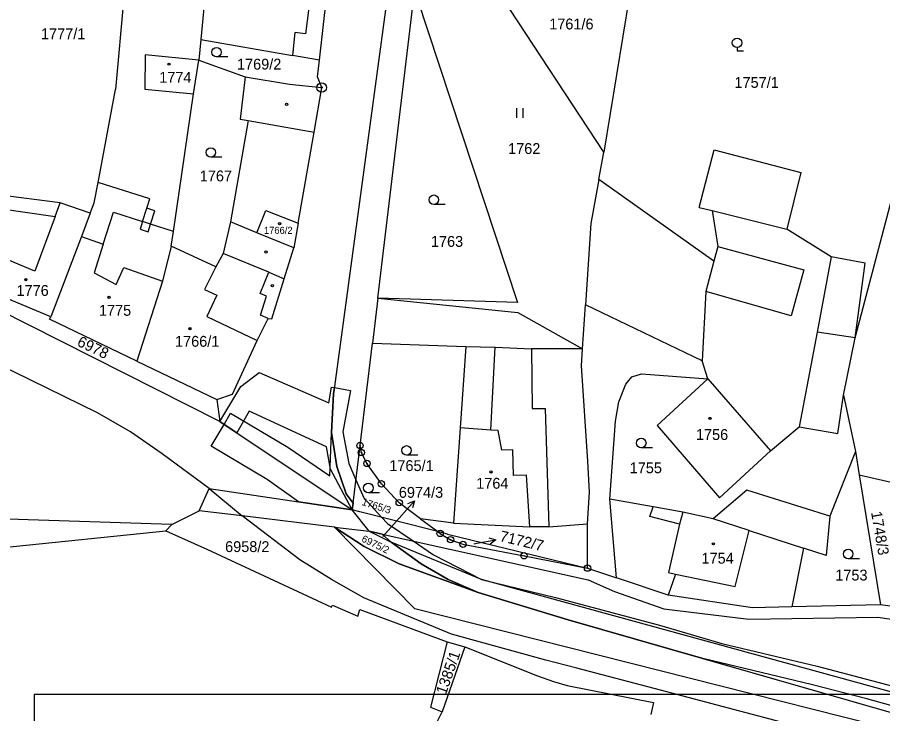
# Model space of a CAD drawing. Extents: x -593183 to -588034, y -1130415 to -1124994.
# Drawn here: x -590317.4 to -590181.7, y -1129347.3 to -1129238.2 of the extents above; entities that cross this region are included whole.
import ezdxf

# ---------------------------------------------------------------- set-up
doc = ezdxf.new("R2010")
doc.units = 0
for name, color, linetype in [('Vrstva 1', 7, 'Continuous'), ('Vrstva 16', 7, 'Continuous'), ('Vrstva 18', 7, 'Continuous'), ('Vrstva 19', 7, 'Continuous'), ('Vrstva 24', 7, 'Continuous'), ('Vrstva 25', 7, 'Continuous'), ('Vrstva 27', 7, 'Continuous'), ('Vrstva 4', 7, 'Continuous')]:
    doc.layers.add(name, color=color, linetype=linetype)

msp = doc.modelspace()

# ---------------------------------------------------------------- linework, layer by layer
at = {"layer": 'Vrstva 1'}
for p, q in [((-590241.68, -1129104.04), (-590267.82, -1129297.22)), ((-590270.03, -1129244.97), (-590261.36, -1129168.64)), ((-590285.27, -1129206.55), (-590288.61, -1129241.71)), ((-590299.05, -1129217), (-590302, -1129249.55)), ((-590225.47, -1129259.4), (-590245.65, -1129228.66)), ((-590220.96, -1129231.76), (-590225.47, -1129259.4)), ((-590271.46, -1129234.86), (-590272.24, -1129240.82)), ((-590260.89, -1129282.24), (-590255.1, -1129234.08)), ((-590255.1, -1129234.08), (-590239.01, -1129282.95)), ((-590288.61, -1129241.71), (-590288.92, -1129244.98)), ((-590288.61, -1129241.71), (-590274.25, -1129244.23)), ((-590273.88, -1129240.61), (-590274.25, -1129244.23)), ((-590272.24, -1129240.82), (-590273.88, -1129240.61)), ((-590297.34, -1129244.14), (-590297.4, -1129249.48)), ((-590288.92, -1129244.98), (-590297.34, -1129244.14)), ((-590270.03, -1129244.97), (-590274.25, -1129244.23)), ((-590289.78, -1129250.23), (-590288.92, -1129244.98)), ((-590288.92, -1129244.98), (-590281.69, -1129247.55)), ((-590270.33, -1129247.58), (-590270.03, -1129244.97)), ((-590281.69, -1129247.55), (-590282.48, -1129254.22)), ((-590281.69, -1129247.55), (-590274.71, -1129248.7)), ((-590269.68, -1129249.25), (-590270.33, -1129247.58)), ((-590304.74, -1129264.15), (-590302, -1129249.55)), ((-590297.4, -1129249.48), (-590289.78, -1129250.23)), ((-590274.71, -1129248.7), (-590269.68, -1129249.25)), ((-590270.84, -1129256.23), (-590269.68, -1129249.25)), ((-590292.93, -1129271.82), (-590289.78, -1129250.23)), ((-590281.19, -1129254.44), (-590283.99, -1129270.31)), ((-590282.48, -1129254.22), (-590281.19, -1129254.44)), ((-590273.35, -1129270.5), (-590270.84, -1129256.23)), ((-590226.25, -1129263.66), (-590225.47, -1129259.4)), ((-590210.49, -1129268.02), (-590208.16, -1129258.99)), ((-590208.16, -1129258.99), (-590194.56, -1129262.57)), ((-590186.06, -1129288.45), (-590178.2, -1129258.58)), ((-590194.56, -1129262.57), (-590196.75, -1129271.42)), ((-590305.33, -1129267.29), (-590304.74, -1129264.15)), ((-590296.6, -1129266.7), (-590304.74, -1129264.15)), ((-590226.25, -1129263.66), (-590227.48, -1129270.54)), ((-590310.65, -1129267.29), (-590325.46, -1129265.44)), ((-590305.95, -1129268.92), (-590310.65, -1129267.29)), ((-590305.95, -1129268.92), (-590305.33, -1129267.29)), ((-590297.08, -1129268.17), (-590296.6, -1129266.7)), ((-590305.95, -1129268.92), (-590307.35, -1129272.59)), ((-590295.82, -1129268.58), (-590297.08, -1129268.17)), ((-590296.5, -1129270.67), (-590295.82, -1129268.58)), ((-590279.82, -1129272), (-590278.41, -1129268.52)), ((-590278.41, -1129268.52), (-590273.35, -1129270.5)), ((-590210.49, -1129268.02), (-590208.47, -1129268.52)), ((-590208.47, -1129268.52), (-590207.61, -1129274.16)), ((-590283.99, -1129270.31), (-590285.11, -1129275.23)), ((-590292.93, -1129271.82), (-590296.5, -1129270.67)), ((-590273.35, -1129270.5), (-590274.02, -1129274.35)), ((-590227.48, -1129270.54), (-590228.33, -1129283.3)), ((-590189.82, -1129275.76), (-590196.75, -1129271.42)), ((-590307.35, -1129272.59), (-590312.15, -1129285.15)), ((-590293.26, -1129274.08), (-590292.93, -1129271.82)), ((-590274.02, -1129274.35), (-590279.82, -1129272)), ((-590293.26, -1129274.08), (-590294.64, -1129279.57)), ((-590286.29, -1129277.35), (-590293.26, -1129274.08)), ((-590275.55, -1129279.2), (-590274.02, -1129274.35)), ((-590207.61, -1129274.16), (-590208.21, -1129276.45)), ((-590285.11, -1129275.23), (-590286.29, -1129277.35)), ((-590184.51, -1129276.75), (-590189.82, -1129275.76)), ((-590208.21, -1129276.45), (-590209.47, -1129281.22)), ((-590186.06, -1129288.45), (-590184.51, -1129276.75)), ((-590312.15, -1129285.15), (-590329.11, -1129278.11)), ((-590285.65, -1129301.59), (-590329.44, -1129279.46)), ((-590294.64, -1129279.57), (-590298.67, -1129292.1)), ((-590277.52, -1129285.48), (-590275.55, -1129279.2)), ((-590209.47, -1129281.22), (-590210.05, -1129292.05)), ((-590260.89, -1129282.24), (-590261.74, -1129289.3)), ((-590260.89, -1129282.24), (-590238.96, -1129284.51)), ((-590239.01, -1129282.95), (-590260.89, -1129282.24)), ((-590228.78, -1129290.16), (-590228.33, -1129283.3)), ((-590210.05, -1129292.05), (-590228.33, -1129283.3)), ((-590312.35, -1129285.54), (-590312.15, -1129285.15)), ((-590238.96, -1129284.51), (-590228.78, -1129290.16)), ((-590298.67, -1129292.1), (-590312.35, -1129285.54)), ((-590279.8, -1129288.88), (-590278.05, -1129285.42)), ((-590278.05, -1129285.42), (-590277.52, -1129285.48)), ((-590304.84, -1129300.21), (-590331.92, -1129286.99)), ((-590283.64, -1129297.29), (-590279.8, -1129288.88)), ((-590263.67, -1129305.34), (-590261.74, -1129289.3)), ((-590261.74, -1129289.3), (-590247.07, -1129289.83)), ((-590187.87, -1129297.46), (-590186.06, -1129288.45)), ((-590247.07, -1129289.83), (-590247.97, -1129302.57)), ((-590228.96, -1129292.83), (-590228.78, -1129290.16)), ((-590298.67, -1129292.1), (-590286.13, -1129298.11)), ((-590227.97, -1129307.8), (-590228.96, -1129292.83)), ((-590222, -1129295.72), (-590221.05, -1129294.58)), ((-590221.05, -1129294.58), (-590219.53, -1129294.11)), ((-590219.53, -1129294.11), (-590209.15, -1129294.87)), ((-590223.08, -1129298.5), (-590222, -1129295.72)), ((-590209.15, -1129294.87), (-590217.11, -1129302.22)), ((-590286.13, -1129298.11), (-590283.64, -1129297.29)), ((-590267.82, -1129297.22), (-590268.13, -1129303.27)), ((-590188.8, -1129303.45), (-590187.87, -1129297.46)), ((-590187.87, -1129297.46), (-590186.01, -1129306.29)), ((-590286.13, -1129298.11), (-590285.65, -1129301.59)), ((-590223.65, -1129301.5), (-590223.08, -1129298.5)), ((-590299.65, -1129303.21), (-590304.84, -1129300.21)), ((-590285.65, -1129301.59), (-590264.88, -1129315.4)), ((-590224.54, -1129313.71), (-590223.65, -1129301.5)), ((-590247.97, -1129302.57), (-590249.02, -1129317.48)), ((-590217.11, -1129302.22), (-590207.35, -1129313.52)), ((-590199.33, -1129306.17), (-590194.82, -1129302.42)), ((-590194.82, -1129302.42), (-590188.8, -1129303.45)), ((-590294.67, -1129306.64), (-590299.65, -1129303.21)), ((-590268.13, -1129303.27), (-590267.31, -1129308.61)), ((-590264.75, -1129314.34), (-590263.67, -1129305.34)), ((-590287.34, -1129312.04), (-590294.67, -1129306.64)), ((-590207.35, -1129313.52), (-590199.33, -1129306.17)), ((-590186.01, -1129306.29), (-590190.02, -1129316.41)), ((-590186.01, -1129306.29), (-590185.42, -1129309.92)), ((-590227.68, -1129312.62), (-590227.97, -1129307.8)), ((-590267.31, -1129308.61), (-590265.85, -1129312.89)), ((-590185.42, -1129309.92), (-590182.08, -1129330.28)), ((-590185.42, -1129309.92), (-590163.96, -1129314.92)), ((-590288.87, -1129315.56), (-590287.34, -1129312.04)), ((-590287.34, -1129312.04), (-590264.88, -1129315.4)), ((-590203.02, -1129312.34), (-590208.34, -1129316.84)), ((-590190.02, -1129316.41), (-590203.02, -1129312.34)), ((-590265.85, -1129312.89), (-590264.75, -1129314.34)), ((-590228.04, -1129317.58), (-590227.68, -1129312.62)), ((-590217.71, -1129314.94), (-590224.54, -1129313.71)), ((-590223.45, -1129326.04), (-590224.54, -1129313.71)), ((-590264.88, -1129315.4), (-590264.75, -1129314.34)), ((-590213.09, -1129315.78), (-590217.71, -1129314.94)), ((-590293.17, -1129317.71), (-590342.94, -1129316.1)), ((-590293.17, -1129317.71), (-590288.87, -1129315.56)), ((-590282.17, -1129316.37), (-590288.87, -1129315.56)), ((-590267.69, -1129318.12), (-590282.17, -1129316.37)), ((-590273.12, -1129323.24), (-590282.17, -1129316.37)), ((-590263.72, -1129315.7), (-590264.88, -1129315.4)), ((-590251.49, -1129318.82), (-590263.72, -1129315.7)), ((-590208.34, -1129316.84), (-590213.09, -1129315.78)), ((-590190.02, -1129316.41), (-590190.58, -1129322.58)), ((-590294.12, -1129318.7), (-590293.17, -1129317.71)), ((-590249.02, -1129317.48), (-590254.18, -1129316.8)), ((-590254.18, -1129316.8), (-590251.49, -1129318.82)), ((-590228.01, -1129324.54), (-590228.04, -1129317.58)), ((-590319.56, -1129321.29), (-590294.12, -1129318.7)), ((-590294.12, -1129318.7), (-590287.67, -1129321.57)), ((-590267.69, -1129318.12), (-590262.22, -1129318.76)), ((-590263, -1129321.15), (-590267.69, -1129318.12)), ((-590262.22, -1129318.76), (-590260.19, -1129319.21)), ((-590262.22, -1129318.76), (-590258.78, -1129320.49)), ((-590260.19, -1129319.21), (-590258.78, -1129320.49)), ((-590260.19, -1129319.21), (-590227.93, -1129326.35)), ((-590249.97, -1129319.21), (-590251.49, -1129318.82)), ((-590249.97, -1129319.21), (-590228.01, -1129324.54)), ((-590258.78, -1129320.49), (-590254.09, -1129323.86)), ((-590244.64, -1129326.31), (-590258.78, -1129320.49)), ((-590287.67, -1129321.57), (-590271.18, -1129329.22)), ((-590257.53, -1129323.89), (-590263, -1129321.15)), ((-590194.14, -1129321.41), (-590196.01, -1129330.6)), ((-590190.58, -1129322.58), (-590194.14, -1129321.41)), ((-590268.13, -1129326.34), (-590273.12, -1129323.24)), ((-590237.96, -1129322.6), (-590228.01, -1129324.54)), ((-590245.16, -1129328.34), (-590257.53, -1129323.89)), ((-590254.09, -1129323.86), (-590249.85, -1129326.32)), ((-590228.01, -1129324.54), (-590223.45, -1129326.04)), ((-590263.08, -1129329.19), (-590268.13, -1129326.34)), ((-590249.85, -1129326.32), (-590245.16, -1129328.34)), ((-590139.01, -1129355.3), (-590244.64, -1129326.31)), ((-590227.93, -1129326.35), (-590223.77, -1129328.21)), ((-590215.36, -1129328.77), (-590223.45, -1129326.04)), ((-590245.16, -1129328.34), (-590231.05, -1129332.62)), ((-590223.77, -1129328.21), (-590216.05, -1129330.91)), ((-590271.18, -1129329.22), (-590268.12, -1129330.67)), ((-590249.34, -1129334.87), (-590263.08, -1129329.19)), ((-590202.13, -1129330.74), (-590215.36, -1129328.77)), ((-590268.12, -1129330.67), (-590268.01, -1129330.35)), ((-590268.01, -1129330.35), (-590264.01, -1129332.08)), ((-590264.01, -1129332.08), (-590263.68, -1129331.04)), ((-590263.68, -1129331.04), (-590250, -1129336.07)), ((-590216.05, -1129330.91), (-590202.71, -1129332.53)), ((-590196.01, -1129330.6), (-590202.13, -1129330.74)), ((-590182.08, -1129330.28), (-590196.01, -1129330.6)), ((-590176.27, -1129331.06), (-590182.08, -1129330.28)), ((-590231.05, -1129332.62), (-590139.93, -1129358.81)), ((-590202.71, -1129332.53), (-590182.52, -1129332.24)), ((-590182.52, -1129332.24), (-590177.26, -1129332.97)), ((-590234.54, -1129338.97), (-590249.34, -1129334.87)), ((-590250, -1129336.07), (-590252.64, -1129346.33)), ((-590250, -1129336.07), (-590247.25, -1129336.87)), ((-590247.25, -1129336.87), (-590250.78, -1129347.06)), ((-590247.25, -1129336.87), (-590235.87, -1129341.39)), ((-590229.71, -1129340.21), (-590234.54, -1129338.97)), ((-590216.59, -1129343.65), (-590229.71, -1129340.21)), ((-590235.87, -1129341.39), (-590233.34, -1129342.31)), ((-590233.34, -1129342.31), (-590231.2, -1129342.92)), ((-590231.2, -1129342.92), (-590217.67, -1129345.59)), ((-589684.75, -1129344.33), (-590314.75, -1129344.33)), ((-590314.75, -1129344.33), (-590314.75, -1129641.33)), ((-590180.27, -1129353.22), (-590216.59, -1129343.65)), ((-590252.64, -1129346.33), (-590250.78, -1129347.06)), ((-590217.67, -1129345.59), (-590218.07, -1129347.45)), ((-590252.67, -1129350.78), (-590250.78, -1129347.06))]:
    msp.add_line(p, q, dxfattribs=at)
for points in [[(-590254.18, -1129316.8), (-590257.53, -1129314.29), (-590260.33, -1129311.33), (-590262.58, -1129308.14), (-590263.46, -1129306.42), (-590263.67, -1129305.34)], [(-590251.49, -1129318.82), (-590251.12, -1129319.1), (-590249.48, -1129320.08), (-590247.53, -1129320.81), (-590237.96, -1129322.6)]]:
    msp.add_lwpolyline(points, dxfattribs=at)
at = {"layer": 'Vrstva 16'}
for p, q in [((-590260.1, -1129319.56), (-590257.13, -1129316.25)), ((-590245.76, -1129320.71), (-590245.34, -1129320.64))]:
    msp.add_line(p, q, dxfattribs=at)
at = {"layer": 'Vrstva 24'}
for centre, radius in [((-590269.68, -1129249.25), 0.75), ((-590269.68, -1129249.25), 0.0903), ((-590263.67, -1129305.34), 0.5), ((-590263.67, -1129305.34), 0.0327), ((-590263.46, -1129306.42), 0.5), ((-590263.46, -1129306.42), 0.0327), ((-590262.58, -1129308.14), 0.5), ((-590262.58, -1129308.14), 0.0327), ((-590260.33, -1129311.33), 0.5), ((-590260.33, -1129311.33), 0.0327), ((-590257.53, -1129314.29), 0.5), ((-590257.53, -1129314.29), 0.0327), ((-590251.12, -1129319.1), 0.5), ((-590251.12, -1129319.1), 0.0327), ((-590249.48, -1129320.08), 0.5), ((-590249.48, -1129320.08), 0.0327), ((-590247.53, -1129320.81), 0.5), ((-590247.53, -1129320.81), 0.0327), ((-590237.96, -1129322.6), 0.5), ((-590237.96, -1129322.6), 0.0327), ((-590228.01, -1129324.54), 0.5), ((-590228.01, -1129324.54), 0.0327)]:
    msp.add_circle(centre, radius, dxfattribs=at)
at = {"layer": 'Vrstva 25'}
for p, q in [((-590204.57, -1129242.99), (-590204.57, -1129243.49)), ((-590284.41, -1129244.46), (-590286.16, -1129244.46)), ((-590204.57, -1129243.49), (-590203.55, -1129243.49)), ((-590239.14, -1129252.48), (-590239.14, -1129253.98)), ((-590238.11, -1129253.98), (-590238.11, -1129252.48)), ((-590285.31, -1129260.17), (-590287.06, -1129260.17)), ((-590250.35, -1129267.58), (-590252.1, -1129267.58)), ((-590254.63, -1129306.85), (-590256.38, -1129306.85)), ((-590217.84, -1129305.69), (-590219.59, -1129305.69)), ((-590260.61, -1129312.73), (-590262.36, -1129312.73)), ((-590257.13, -1129316.25), (-590255.13, -1129314.02)), ((-590245.34, -1129320.64), (-590242.39, -1129320.12)), ((-590185.4, -1129323.07), (-590187.15, -1129323.07))]:
    msp.add_line(p, q, dxfattribs=at)
for points in [[(-590256.17, -1129314.43), (-590255.13, -1129314.02), (-590255.42, -1129315.1)], [(-590243.46, -1129319.8), (-590242.39, -1129320.12), (-590243.28, -1129320.79)]]:
    msp.add_lwpolyline(points, dxfattribs=at)
for centre, radius in [((-590204.57, -1129242.24), 0.75), ((-590286.16, -1129243.71), 0.75), ((-590293.61, -1129245.59), 0.175), ((-590293.61, -1129245.59), 0.15), ((-590275.18, -1129251.88), 0.175), ((-590287.06, -1129259.42), 0.75), ((-590252.1, -1129266.83), 0.75), ((-590276.28, -1129270.59), 0.175), ((-590276.28, -1129270.59), 0.15), ((-590278.4, -1129275.02), 0.175), ((-590316.05, -1129279.35), 0.175), ((-590316.05, -1129279.35), 0.15), ((-590277.41, -1129280.29), 0.175), ((-590303.01, -1129282.1), 0.175), ((-590303.01, -1129282.1), 0.15), ((-590290.34, -1129287.03), 0.175), ((-590290.34, -1129287.03), 0.15), ((-590208.82, -1129301.09), 0.175), ((-590208.82, -1129301.09), 0.15), ((-590219.59, -1129304.94), 0.75), ((-590256.38, -1129306.1), 0.75), ((-590243.15, -1129309.47), 0.175), ((-590243.15, -1129309.47), 0.15), ((-590262.36, -1129311.98), 0.75), ((-590208.29, -1129320.73), 0.175), ((-590208.29, -1129320.73), 0.15), ((-590187.15, -1129322.32), 0.75)]:
    msp.add_circle(centre, radius, dxfattribs=at)
at = {"layer": 'Vrstva 27'}
for p, q in [((-590282.34, -1129296.06), (-590279.5, -1129293.9)), ((-590279.5, -1129293.9), (-590268.57, -1129298.62)), ((-590285.65, -1129301.59), (-590282.34, -1129296.06)), ((-590268.57, -1129298.62), (-590268.14, -1129296.18)), ((-590268.14, -1129296.18), (-590267.69, -1129296.26)), ((-590268.13, -1129303.27), (-590267.82, -1129297.22)), ((-590267.82, -1129297.22), (-590268.13, -1129303.27)), ((-590267.82, -1129297.22), (-590267.69, -1129296.26)), ((-590267.69, -1129296.26), (-590267.82, -1129297.22)), ((-590267.69, -1129296.26), (-590265.18, -1129296.71)), ((-590265.18, -1129296.71), (-590266.34, -1129303.19)), ((-590281.07, -1129299.95), (-590282.98, -1129303.36)), ((-590268.95, -1129305.55), (-590281.07, -1129299.95)), ((-590282.98, -1129303.36), (-590285.65, -1129301.59)), ((-590284.99, -1129302.03), (-590283.96, -1129300.28)), ((-590283.96, -1129300.28), (-590275.01, -1129305.57)), ((-590287.01, -1129305.45), (-590284.99, -1129302.03)), ((-590268.4, -1129310.1), (-590268.13, -1129303.27)), ((-590267.31, -1129308.61), (-590268.13, -1129303.27)), ((-590268.13, -1129303.27), (-590267.31, -1129308.61)), ((-590268.13, -1129303.27), (-590267.31, -1129308.61)), ((-590266.34, -1129303.19), (-590265.41, -1129308.13)), ((-590278.23, -1129310.63), (-590287.01, -1129305.45)), ((-590275.01, -1129305.57), (-590268.4, -1129310.1)), ((-590268.3, -1129309.01), (-590268.95, -1129305.55)), ((-590265.41, -1129308.13), (-590264.31, -1129310.68)), ((-590264.88, -1129315.4), (-590268.3, -1129309.01)), ((-590265.85, -1129312.89), (-590267.31, -1129308.61)), ((-590267.31, -1129308.61), (-590265.85, -1129312.89)), ((-590267.31, -1129308.61), (-590265.85, -1129312.89)), ((-590273.29, -1129314.14), (-590278.23, -1129310.63)), ((-590264.31, -1129310.68), (-590263.09, -1129313.51)), ((-590264.75, -1129314.34), (-590265.85, -1129312.89)), ((-590265.85, -1129312.89), (-590264.75, -1129314.34)), ((-590265.85, -1129312.89), (-590264.75, -1129314.34)), ((-590263.09, -1129313.51), (-590260.28, -1129316.58)), ((-590264.88, -1129315.4), (-590273.29, -1129314.14)), ((-590264.88, -1129315.4), (-590264.75, -1129314.34)), ((-590264.75, -1129314.34), (-590264.88, -1129315.4)), ((-590264.75, -1129314.34), (-590264.88, -1129315.4)), ((-590262.22, -1129318.76), (-590264.88, -1129315.4)), ((-590260.28, -1129316.58), (-590259.38, -1129317.56)), ((-590259.38, -1129317.56), (-590255.34, -1129320.28)), ((-590267.69, -1129318.12), (-590263, -1129321.15)), ((-590255.09, -1129330.89), (-590267.69, -1129318.12)), ((-590260.19, -1129319.21), (-590262.22, -1129318.76)), ((-590258.78, -1129320.49), (-590260.19, -1129319.21)), ((-590254.09, -1129323.86), (-590258.78, -1129320.49)), ((-590255.34, -1129320.28), (-590252.13, -1129322.45)), ((-590263, -1129321.15), (-590257.53, -1129323.89)), ((-590252.13, -1129322.45), (-590244.64, -1129326.31)), ((-590257.53, -1129323.89), (-590245.16, -1129328.34)), ((-590249.85, -1129326.32), (-590254.09, -1129323.86)), ((-590245.16, -1129328.34), (-590249.85, -1129326.32)), ((-590244.64, -1129326.31), (-590233.03, -1129329.15)), ((-590231.05, -1129332.62), (-590245.16, -1129328.34)), ((-590245.16, -1129328.34), (-590231.05, -1129332.62)), ((-590233.03, -1129329.15), (-590216.75, -1129333.48)), ((-590183.13, -1129349.07), (-590255.09, -1129330.89)), ((-590209.95, -1129338.68), (-590231.05, -1129332.62)), ((-590231.05, -1129332.62), (-590209.95, -1129338.68)), ((-590216.75, -1129333.48), (-590206.94, -1129336.32)), ((-590206.94, -1129336.32), (-590192.04, -1129339.91)), ((-590192.76, -1129342.82), (-590209.95, -1129338.68)), ((-590209.95, -1129338.68), (-590176.98, -1129348.16)), ((-590192.04, -1129339.91), (-590183.48, -1129342.12)), ((-590183.48, -1129342.12), (-590165.39, -1129347.08)), ((-590184.25, -1129345.01), (-590192.76, -1129342.82)), ((-590166.29, -1129349.95), (-590184.25, -1129345.01))]:
    msp.add_line(p, q, dxfattribs=at)
at = {"layer": 'Vrstva 4'}
for p, q in [((-590281.19, -1129254.44), (-590270.84, -1129256.23)), ((-590208.21, -1129276.45), (-590226.25, -1129263.66)), ((-590325.24, -1129267.47), (-590311.46, -1129269.46)), ((-590311.46, -1129269.46), (-590310.65, -1129267.29)), ((-590303.91, -1129273.8), (-590302.32, -1129268.78)), ((-590302.32, -1129268.78), (-590297.75, -1129270.26)), ((-590297.75, -1129270.26), (-590297.08, -1129268.17)), ((-590208.47, -1129268.52), (-590196.75, -1129271.42)), ((-590311.46, -1129269.46), (-590314.66, -1129278.02)), ((-590297.75, -1129270.26), (-590298.13, -1129271.42)), ((-590296.5, -1129270.67), (-590297.75, -1129270.26)), ((-590279.82, -1129272), (-590283.99, -1129270.31)), ((-590298.13, -1129271.42), (-590296.87, -1129271.83)), ((-590296.87, -1129271.83), (-590296.5, -1129270.67)), ((-590314.66, -1129278.02), (-590326.62, -1129272.96)), ((-590307.35, -1129272.59), (-590303.91, -1129273.8)), ((-590303.91, -1129273.8), (-590305.33, -1129278.3)), ((-590207.61, -1129274.16), (-590194.12, -1129277.82)), ((-590277.94, -1129278.17), (-590285.11, -1129275.23)), ((-590189.82, -1129275.76), (-590192.03, -1129287.55)), ((-590305.33, -1129278.3), (-590301.9, -1129280.09)), ((-590301.9, -1129280.09), (-590300.7, -1129277.45)), ((-590300.7, -1129277.45), (-590294.64, -1129279.57)), ((-590286.29, -1129277.35), (-590288.07, -1129280.88)), ((-590279.32, -1129281.53), (-590277.94, -1129278.17)), ((-590277.94, -1129278.17), (-590275.55, -1129279.2)), ((-590194.12, -1129277.82), (-590196.11, -1129285)), ((-590288.07, -1129280.88), (-590286.11, -1129281.8)), ((-590196.11, -1129285), (-590209.47, -1129281.22)), ((-590286.11, -1129281.8), (-590287.69, -1129285.14)), ((-590278.33, -1129281.93), (-590279.32, -1129281.53)), ((-590279.29, -1129284.9), (-590278.33, -1129281.93)), ((-590287.69, -1129285.14), (-590279.8, -1129288.88)), ((-590278.05, -1129285.42), (-590279.29, -1129284.9)), ((-590192.03, -1129287.55), (-590194.82, -1129302.42)), ((-590186.06, -1129288.45), (-590192.03, -1129287.55)), ((-590247.07, -1129289.83), (-590242.51, -1129289.9)), ((-590243.18, -1129302.9), (-590242.51, -1129289.9)), ((-590242.51, -1129289.9), (-590236.77, -1129290.19)), ((-590228.78, -1129290.16), (-590236.77, -1129290.19)), ((-590236.77, -1129290.19), (-590236.71, -1129299.54)), ((-590209.15, -1129294.87), (-590210.05, -1129292.05)), ((-590209.15, -1129294.87), (-590199.33, -1129306.17)), ((-590236.71, -1129299.54), (-590234.64, -1129299.51)), ((-590234.64, -1129299.51), (-590234.09, -1129318.07)), ((-590243.18, -1129302.9), (-590247.97, -1129302.57)), ((-590242.01, -1129302.99), (-590243.18, -1129302.9)), ((-590241.46, -1129306.04), (-590242.01, -1129302.99)), ((-590239.7, -1129306.02), (-590241.46, -1129306.04)), ((-590239.62, -1129310.01), (-590239.7, -1129306.02)), ((-590237.57, -1129309.97), (-590239.62, -1129310.01)), ((-590237.05, -1129318.09), (-590237.57, -1129309.97)), ((-590287.34, -1129312.04), (-590282.17, -1129316.37)), ((-590218.25, -1129316.44), (-590217.71, -1129314.94)), ((-590213.59, -1129317.67), (-590218.25, -1129316.44)), ((-590213.09, -1129315.78), (-590213.59, -1129317.67)), ((-590249.02, -1129317.48), (-590237.05, -1129318.09)), ((-590234.09, -1129318.07), (-590228.04, -1129317.58)), ((-590213.59, -1129317.67), (-590215.34, -1129325.23)), ((-590202.67, -1129318.62), (-590208.34, -1129316.84)), ((-590234.09, -1129318.07), (-590237.05, -1129318.09)), ((-590204.85, -1129327.43), (-590202.67, -1129318.62)), ((-590202.67, -1129318.62), (-590194.14, -1129321.41)), ((-590214.24, -1129325.46), (-590215.36, -1129328.77)), ((-590215.34, -1129325.23), (-590214.24, -1129325.46)), ((-590214.24, -1129325.46), (-590204.85, -1129327.43))]:
    msp.add_line(p, q, dxfattribs=at)

# ---------------------------------------------------------------- texts
at = {"layer": 'Vrstva 16'}
msp.add_text('6974/3', height=1.7, dxfattribs=at).set_placement((-590257.59, -1129313.52))
msp.add_text('7172/7', height=1.7, rotation=346.4936, dxfattribs=at).set_placement((-590241.88, -1129320.28))
at = {"layer": 'Vrstva 18'}
for s, height, p in [('1761/6', 1.7, (-590234.02, -1129240.15)), ('1777/1', 1.7, (-590313.68, -1129241.68)), ('1769/2', 1.7, (-590282.96, -1129246.44)), ('1757/1', 1.7, (-590204.98, -1129249.3)), ('1762', 1.7, (-590240.46, -1129259.66)), ('1767', 1.7, (-590288.79, -1129263.95)), ('1763', 1.7, (-590252.56, -1129274.21)), ('1765/1', 1.7, (-590259.08, -1129309.33)), ('1755', 1.7, (-590221.4, -1129309.67)), ('6958/2', 1.7, (-590284.82, -1129322.02)), ('6974/3', 0.01, (-590260.1, -1129319.56)), ('7172/7', 0.1, (-590245.95, -1129320.71)), ('1753', 1.7, (-590189.18, -1129326.48))]:
    msp.add_text(s, height=height, dxfattribs=at).set_placement(p)
for s, height, rotation, p in [('6978', 1.7, 334.2901, (-590308.15, -1129289.63)), ('1765/3', 1.14, 342.3236, (-590263.48, -1129314.63)), ('1748/3', 1.7, 279.8135, (-590183.58, -1129315.78)), ('6975/2', 1.12, 334.0036, (-590263.54, -1129320.31)), ('1385/1', 1.7, 70.6557, (-590250.22, -1129344.46))]:
    msp.add_text(s, height=height, rotation=rotation, dxfattribs=at).set_placement(p)
at = {"layer": 'Vrstva 19'}
for s, height, p in [('1774', 1.7, (-590295.15, -1129248.5)), ('1766/2', 1.1, (-590278.74, -1129272.17)), ('1776', 1.7, (-590317.52, -1129281.89)), ('1775', 1.7, (-590304.6, -1129285.01)), ('1766/1', 1.7, (-590292.67, -1129289.86)), ('1756', 1.7, (-590211.02, -1129304.46)), ('1764', 1.7, (-590245.46, -1129312.1)), ('1754', 1.7, (-590210.15, -1129323.84))]:
    msp.add_text(s, height=height, dxfattribs=at).set_placement(p)

doc.saveas('drawing.dxf')
